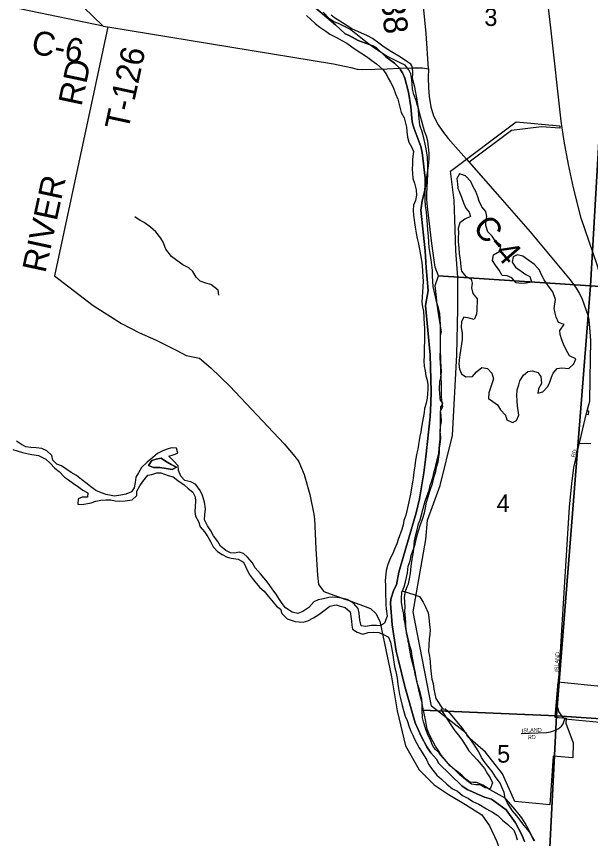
# Model space of a CAD drawing. Extents: x 1643459 to 2064572, y 425441 to 780708.
# Drawn here: x 1833460 to 1840668, y 585413 to 595739 of the extents above; entities that cross this region are included whole.
import ezdxf

# ---------------------------------------------------------------- set-up
doc = ezdxf.new("R2010")
doc.units = 0
for name, color, linetype in [('GM_X_Adjacent_County', 7, 'Continuous'), ('GM_X_Airport_Class_2', 7, 'Continuous'), ('GM_X_Airport_Class_3', 7, 'Continuous'), ('GM_X_City_Street', 7, 'Continuous'), ('GM_X_Major_River', 7, 'Continuous'), ('GM_X_Major_River_Text', 7, 'Continuous'), ('GM_X_Minor_Lake', 7, 'Continuous'), ('GM_X_Rail_Line_Text', 7, 'Continuous'), ('GM_X_Section', 7, 'Continuous'), ('GM_X_Section_Text', 7, 'Continuous'), ('GM_X_State_Route', 7, 'Continuous'), ('GM_X_Township_Subdivision_Text', 7, 'Continuous'), ('GM_X_Unincorporated_Text', 7, 'Continuous'), ('GM_X_US_Route', 7, 'Continuous'), ('RD_X_Wall', 7, 'Continuous')]:
    doc.layers.add(name, color=color, linetype=linetype)

msp = doc.modelspace()

# ---------------------------------------------------------------- linework, layer by layer
at = {"layer": 'GM_X_Airport_Class_2'}
for points in [[(1839008, 594063), (1839044, 594023)], [(1840635, 590830), (1840633, 590822), (1840621, 590778)], [(1840532, 590412), (1840530, 590405), (1840454, 590075), (1840428, 589870), (1840398, 589579), (1840264, 587419)], [(1839799, 586732), (1840117, 586746), (1840166, 586755), (1840215, 586771), (1840262, 586792), (1840304, 586823), (1840325, 586855), (1840346, 586917)]]:
    msp.add_lwpolyline(points, dxfattribs=at)
at = {"layer": 'GM_X_City_Street'}
for points in [[(1839838, 585377), (1839806, 585459), (1839727, 585612), (1839610, 585774), (1839423, 585907), (1839337, 585934), (1839121, 586028), (1839051, 586076), (1838765, 586357), (1838733, 586411), (1838664, 586490), (1838612, 586567), (1838541, 586700), (1838466, 586869), (1838335, 587325), (1838255, 587651), (1838229, 587769), (1838179, 588097), (1838157, 588364), (1838161, 588420), (1838198, 588536), (1838232, 588602), (1838263, 588760), (1838478, 589506), (1838521, 589682), (1838577, 590009), (1838602, 590209), (1838655, 590711), (1838664, 590887), (1838669, 591025), (1838656, 591487), (1838594, 592108), (1838631, 592296), (1838604, 592581), (1838593, 592796), (1838539, 593306), (1838554, 593424), (1838589, 593554), (1838593, 593622), (1838593, 593707), (1838553, 594032), (1838537, 594104), (1838448, 594340), (1838430, 594416), (1838413, 594605), (1838383, 594787), (1838336, 594966), (1838306, 595032), (1838282, 595070), (1838272, 595085), (1838207, 595151), (1838097, 595232), (1837983, 595341), (1837933, 595369), (1837752, 595438), (1837638, 595501), (1837586, 595521), (1837466, 595634), (1837166, 595890)], [(1837166, 595890), (1837466, 595634), (1837586, 595521), (1837638, 595501), (1837752, 595438), (1837933, 595369), (1837983, 595341), (1838097, 595232), (1838207, 595151), (1838272, 595085), (1838282, 595070), (1838306, 595032), (1838336, 594966), (1838383, 594787), (1838413, 594605), (1838430, 594416), (1838448, 594340), (1838537, 594104), (1838553, 594032), (1838593, 593707), (1838593, 593622), (1838589, 593554), (1838554, 593424), (1838539, 593306), (1838593, 592796), (1838604, 592581), (1838631, 592296), (1838594, 592108), (1838656, 591487), (1838669, 591025), (1838664, 590887), (1838655, 590711), (1838602, 590209), (1838577, 590009), (1838521, 589682), (1838478, 589506), (1838263, 588760), (1838232, 588602), (1838198, 588536), (1838161, 588420), (1838157, 588364), (1838179, 588097), (1838229, 587769), (1838255, 587651), (1838335, 587325), (1838466, 586869), (1838541, 586700), (1838612, 586567), (1838664, 586490), (1838733, 586411), (1838765, 586357), (1839051, 586076), (1839121, 586028), (1839337, 585934), (1839423, 585907), (1839610, 585774), (1839727, 585612), (1839806, 585459), (1839838, 585377)]]:
    msp.add_lwpolyline(points, dxfattribs=at)
at = {"layer": 'GM_X_Major_River_Text'}
for points in [[(1838635, 595081), (1838603, 595525), (1838490, 596664)], [(1834608, 595608), (1833936, 592481), (1834424, 592110), (1834777, 591884), (1835004, 591767), (1835206, 591678), (1835475, 591543), (1835590, 591479), (1835758, 591447), (1835899, 591325), (1836141, 591094), (1836822, 590371), (1836956, 590211), (1836967, 590196)], [(1836967, 590196), (1836987, 590169), (1837005, 590144), (1837072, 589985), (1837145, 589734), (1837192, 589487)], [(1837192, 589487), (1837199, 589449), (1837202, 589434), (1837221, 589051), (1837242, 588722), (1837252, 588605), (1837319, 588516), (1837583, 588421)]]:
    msp.add_lwpolyline(points, dxfattribs=at)
at = {"layer": 'GM_X_Minor_Lake'}
for points in [[(1827033, 605132), (1827729, 604232), (1833934, 596214), (1834549, 595618)], [(1834549, 595618), (1832020, 596144), (1828915, 595974), (1828795, 595972), (1828691, 596005), (1827711, 596647), (1827066, 597064), (1826478, 597464), (1826051, 597755), (1825576, 598057), (1825113, 598342), (1824724, 598588)], [(1834549, 595618), (1834549, 595618), (1834608, 595608), (1837442, 595145), (1837660, 595096), (1837737, 595076), (1837804, 595072), (1838114, 595083)], [(1838114, 595083), (1838268, 595089), (1838428, 595092)], [(1838428, 595092), (1838557, 595095), (1838635, 595081), (1838630, 594974), (1838633, 594842), (1838644, 594732), (1838663, 594604), (1838697, 594492), (1838755, 594376), (1838822, 594283), (1838882, 594208), (1839008, 594063)], [(1839044, 594023), (1839111, 593945), (1839528, 593470), (1839910, 593032), (1840411, 592429), (1840486, 592326), (1840526, 592265), (1840560, 592201), (1840634, 591987), (1840645, 591934), (1840657, 591831), (1840668, 591671), (1840658, 591190), (1840654, 590905), (1840635, 590830)], [(1840621, 590778), (1840619, 590771), (1840580, 590620), (1840532, 590412)], [(1840264, 587419), (1840263, 587417), (1840243, 587096), (1840264, 587010), (1840306, 586950), (1840346, 586917)], [(1840346, 586917), (1840874, 586865), (1840874, 586865)]]:
    msp.add_lwpolyline(points, dxfattribs=at)
at = {"layer": 'GM_X_Rail_Line_Text'}
msp.add_lwpolyline([(1840841, 587317), (1840257, 587378), (1840218, 586938), (1840363, 586925), (1840358, 586864), (1840449, 586616), (1840445, 586429), (1840198, 586450), (1840156, 585839), (1839719, 585877), (1839564, 586226), (1839350, 586499), (1839124, 586696), (1839107, 586736), (1838672, 587076), (1838441, 588263), (1838601, 589171), (1838622, 589412), (1838780, 589846), (1838937, 590475), (1838990, 591488), (1839000, 592062), (1839000, 592465), (1838977, 592794), (1838963, 593193), (1838955, 593428), (1838910, 593794), (1839734, 594414), (1840281, 594366), (1840283, 594336), (1840053, 594352), (1839674, 594306), (1839144, 593907), (1839528, 593470), (1839910, 593032), (1840411, 592429), (1840486, 592326), (1840526, 592265), (1840560, 592201), (1840634, 591987), (1840642, 591940), (1840657, 591830), (1840668, 591671), (1840658, 591190), (1840654, 590905), (1840623, 590785), (1840641, 590784), (1840640, 590736), (1840611, 590739), (1840525, 590381), (1840673, 590376)], dxfattribs=at)
at = {"layer": 'GM_X_Section'}
msp.add_lwpolyline([(1837583, 588421), (1837623, 588407), (1837906, 588305), (1837973, 588242), (1838022, 588145), (1838169, 587445), (1838240, 587019), (1838343, 586576), (1838518, 586277), (1838706, 586087), (1838879, 585970), (1839100, 585843), (1839305, 585710), (1839399, 585575), (1839493, 585375), (1839561, 585166), (1839571, 584953), (1839566, 584711), (1839601, 584487), (1839719, 584280), (1839797, 584115)], dxfattribs=at)
at = {"layer": 'GM_X_State_Route'}
for points in [[(1840975, 597651), (1840668, 592357), (1838760, 592483), (1838716, 592592), (1838689, 592794), (1838672, 592922), (1838632, 593242), (1838620, 593346), (1838613, 593438), (1838611, 593512), (1838624, 593754), (1838627, 593862), (1838621, 593970), (1838606, 594076), (1838578, 594192), (1838553, 594292), (1838525, 594373), (1838515, 594459), (1838506, 594605), (1838493, 594691), (1838461, 594849), (1838436, 594945), (1838432, 594975), (1838436, 595009), (1838438, 595047), (1838434, 595077), (1838431, 595090), (1838423, 595117), (1838411, 595139), (1838375, 595165), (1838281, 595228), (1838170, 595296), (1838078, 595353), (1838008, 595403), (1837932, 595462), (1837866, 595496), (1837673, 595585), (1837553, 595659), (1837452, 595722), (1837412, 595756)], [(1839967, 585386), (1839941, 585432), (1839893, 585524), (1839846, 585608), (1839804, 585673), (1839772, 585717), (1839719, 585783), (1839641, 585869), (1839597, 585922), (1839410, 586025), (1839348, 586065), (1839314, 586083), (1839270, 586107), (1839236, 586117), (1839194, 586118), (1839162, 586122), (1839142, 586132), (1839116, 586150), (1839078, 586184), (1839051, 586208), (1838973, 586273), (1838899, 586341), (1838857, 586383), (1838818, 586425), (1838782, 586466), (1838762, 586494), (1838722, 586534), (1838702, 586556), (1838684, 586588), (1838661, 586640), (1838623, 586728), (1838603, 586776), (1838597, 586798), (1838570, 586881), (1838558, 586929), (1838556, 587025), (1840240, 586953), (1840123, 584641)], [(1840123, 584641), (1840240, 586953), (1845707, 586588), (1845371, 581316)]]:
    msp.add_lwpolyline(points, dxfattribs=at)
for points in [[(1840975, 597651), (1846274, 597313), (1845968, 591981), (1840668, 592357)], [(1838760, 592483), (1840668, 592357), (1840240, 586953), (1838556, 587025), (1838555, 587109), (1838549, 587169), (1838534, 587237), (1838514, 587307), (1838492, 587369), (1838484, 587411), (1838465, 587481), (1838459, 587527), (1838437, 587607), (1838416, 587689), (1838402, 587755), (1838396, 587803), (1838390, 587829), (1838385, 587863), (1838379, 587887), (1838377, 587907), (1838357, 587996), (1838359, 588016), (1838350, 588080), (1838350, 588130), (1838346, 588178), (1838338, 588268), (1838341, 588318), (1838333, 588446), (1838340, 588492), (1838350, 588534), (1838372, 588586), (1838382, 588613), (1838396, 588675), (1838407, 588741), (1838417, 588833), (1838434, 588947), (1838444, 589009), (1838459, 589153), (1838473, 589229), (1838487, 589275), (1838510, 589365), (1838528, 589415), (1838546, 589481), (1838565, 589559), (1838593, 589653), (1838617, 589722), (1838642, 589790), (1838660, 589864), (1838668, 589882), (1838691, 589962), (1838699, 590008), (1838721, 590078), (1838729, 590122), (1838752, 590198), (1838762, 590252), (1838772, 590364), (1838779, 590424), (1838784, 590624), (1838786, 590718), (1838789, 590838), (1838803, 590852), (1838811, 590866), (1838813, 590883), (1838789, 590908), (1838781, 590936), (1838781, 590954), (1838770, 591052), (1838778, 591158), (1838786, 591178), (1838795, 591270), (1838788, 591410), (1838784, 591572), (1838783, 591726), (1838795, 591776), (1838786, 591854), (1838768, 591952), (1838743, 592122), (1838733, 592208), (1838719, 592358)], [(1840668, 592357), (1845968, 591981), (1845707, 586588), (1840240, 586953)]]:
    msp.add_lwpolyline(points, close=True, dxfattribs=at)
at = {"layer": 'GM_X_Township_Subdivision_Text'}
for points in [[(1840230, 592182), (1840196, 592280), (1840140, 592353), (1840088, 592431), (1840054, 592494), (1840026, 592552), (1839963, 592622), (1839893, 592673), (1839819, 592729), (1839748, 592746), (1839698, 592720), (1839686, 592652), (1839724, 592589), (1839856, 592500), (1839908, 592474), (1839927, 592400), (1839859, 592390), (1839803, 592386), (1839735, 592395), (1839681, 592455), (1839623, 592483), (1839557, 592484), (1839521, 592552), (1839477, 592614), (1839439, 592673), (1839449, 592745), (1839528, 592793), (1839540, 592863), (1839470, 592922), (1839434, 592978), (1839377, 593034), (1839355, 593113), (1839355, 593171), (1839367, 593225), (1839352, 593291), (1839302, 593348), (1839268, 593418), (1839252, 593472), (1839226, 593539), (1839196, 593601), (1839165, 593665), (1839097, 593738), (1839023, 593762), (1838988, 593704), (1838998, 593636), (1839004, 593584), (1839022, 593532), (1839047, 593471), (1839073, 593397), (1839101, 593330), (1839145, 593280), (1839159, 593228), (1839090, 593192), (1839026, 593146), (1839006, 593080), (1839009, 593016), (1839007, 592966), (1839007, 592907), (1839014, 592835), (1839018, 592763), (1839028, 592709), (1839036, 592648), (1839041, 592592), (1839049, 592538), (1839099, 592476), (1839171, 592441), (1839183, 592391), (1839173, 592331), (1839190, 592260), (1839244, 592193)], [(1839244, 592193), (1839241, 592049), (1839235, 591998), (1839209, 591932), (1839145, 591949), (1839079, 591963), (1839050, 591909), (1839042, 591831), (1839055, 591761), (1839055, 591680), (1839049, 591628), (1839034, 591544), (1839026, 591488), (1839017, 591420), (1839015, 591370), (1839025, 591311), (1839050, 591249), (1839102, 591211), (1839186, 591216), (1839235, 591276), (1839305, 591332), (1839373, 591319), (1839429, 591259), (1839448, 591188), (1839424, 591112), (1839407, 591060), (1839393, 591010), (1839389, 590942), (1839442, 590905), (1839500, 590859), (1839538, 590800), (1839602, 590732), (1839617, 590671), (1839687, 590639), (1839737, 590665), (1839770, 590731), (1839760, 590789), (1839752, 590843), (1839745, 590915), (1839743, 590974), (1839748, 591048), (1839766, 591112), (1839782, 591164), (1839827, 591234), (1839883, 591278), (1839941, 591287), (1840007, 591267), (1840045, 591215), (1840054, 591130), (1840016, 591064), (1840005, 591008), (1840070, 591026), (1840132, 591092), (1840156, 591146), (1840179, 591208), (1840199, 591258), (1840249, 591318), (1840307, 591327), (1840395, 591319), (1840460, 591376), (1840482, 591437), (1840406, 591477), (1840361, 591550), (1840329, 591624), (1840306, 591676), (1840288, 591743), (1840282, 591795), (1840337, 591869), (1840265, 591895), (1840235, 591962), (1840226, 592014), (1840212, 592072), (1840230, 592182)]]:
    msp.add_lwpolyline(points, dxfattribs=at)
at = {"layer": 'GM_X_Unincorporated_Text'}
for points in [[(1837101, 595753), (1837155, 595701), (1837211, 595649), (1837271, 595604), (1837345, 595554), (1837395, 595517), (1837487, 595469), (1837547, 595438), (1837607, 595402), (1837673, 595356), (1837727, 595319), (1837785, 595281), (1837855, 595238), (1837923, 595186), (1837979, 595143), (1838059, 595073), (1838103, 595017), (1838129, 594962), (1838155, 594912), (1838189, 594852), (1838220, 594769), (1838250, 594699), (1838260, 594649), (1838278, 594584), (1838292, 594532), (1838329, 594464), (1838345, 594399), (1838357, 594347), (1838361, 594293), (1838369, 594221), (1838388, 594160), (1838420, 594102), (1838444, 594042), (1838434, 593945), (1838431, 593889), (1838429, 593821), (1838431, 593769), (1838436, 593703), (1838460, 593644), (1838480, 593560), (1838484, 593496), (1838469, 593428), (1838447, 593367), (1838441, 593301), (1838444, 593245), (1838456, 593153), (1838466, 593094), (1838480, 593018), (1838491, 592952), (1838503, 592902), (1838519, 592817), (1838532, 592747), (1838546, 592673), (1838554, 592612), (1838560, 592538)], [(1838032, 595292), (1837944, 595348), (1837862, 595407), (1837784, 595469), (1837702, 595538), (1837644, 595580), (1837580, 595615), (1837504, 595649), (1837446, 595672), (1837390, 595710), (1837312, 595791)], [(1838740, 592144), (1838693, 592347), (1838690, 592411), (1838686, 592483), (1838684, 592548), (1838676, 592616), (1838667, 592684), (1838653, 592760), (1838641, 592837), (1838636, 592903), (1838632, 592979), (1838624, 593056), (1838620, 593128), (1838613, 593218), (1838607, 593286), (1838597, 593361), (1838592, 593433), (1838590, 593495), (1838590, 593545), (1838601, 593616), (1838609, 593676), (1838617, 593752), (1838630, 593828), (1838638, 593896), (1838642, 593965), (1838643, 594021), (1838635, 594099), (1838625, 594173), (1838609, 594234), (1838582, 594298), (1838556, 594408), (1838534, 594481), (1838513, 594569), (1838493, 594632), (1838477, 594682), (1838451, 594760), (1838433, 594826), (1838428, 594891), (1838424, 594945), (1838410, 595017), (1838388, 595069), (1838340, 595126), (1838280, 595156), (1838220, 595185), (1838170, 595209), (1838102, 595245), (1838032, 595292)], [(1838560, 592538), (1838563, 592470), (1838565, 592414), (1838561, 592343), (1838552, 592151)], [(1838552, 592151), (1838559, 592093), (1838569, 592039), (1838580, 591876), (1838582, 591826), (1838583, 591764), (1838585, 591712), (1838585, 591661), (1838580, 591583), (1838578, 591531), (1838578, 591475), (1838575, 591413), (1838579, 591348), (1838590, 591288), (1838602, 591226), (1838616, 591172), (1838625, 591117), (1838627, 591057), (1838623, 591001), (1838616, 590945), (1838606, 590883), (1838584, 590817), (1838579, 590764), (1838557, 590652), (1838546, 590582), (1838538, 590520), (1838523, 590466), (1838515, 590414), (1838507, 590363), (1838498, 590305), (1838488, 590253), (1838470, 590165), (1838461, 590095), (1838449, 590015), (1838440, 589940), (1838432, 589888), (1838421, 589818), (1838407, 589740), (1838378, 589604), (1838360, 589530), (1838347, 589475), (1838323, 589409), (1838315, 589355), (1838298, 589297), (1838253, 589169), (1838235, 589115), (1838207, 589049), (1838184, 588995), (1838148, 588923), (1838117, 588843), (1838103, 588779)], [(1839057, 586651), (1839102, 586579), (1839142, 586514), (1839193, 586458), (1839245, 586403), (1839293, 586345), (1839338, 586294), (1839376, 586226), (1839410, 586175), (1839439, 586115), (1839409, 586039), (1839347, 586051), (1839281, 586088), (1839227, 586090), (1839175, 586097), (1839098, 586155), (1839026, 586212), (1838966, 586275), (1838906, 586327), (1838861, 586382), (1838793, 586460), (1838762, 586513), (1838722, 586573), (1838694, 586630), (1838649, 586708), (1838619, 586787), (1838609, 586837), (1838598, 586903), (1838582, 586965), (1838563, 587062), (1838553, 587114), (1838543, 587164), (1838518, 587261), (1838502, 587317), (1838491, 587381), (1838479, 587442), (1838467, 587510), (1838452, 587572), (1838442, 587643), (1838429, 587703), (1838419, 587769), (1838395, 587852), (1838364, 587980), (1838351, 588047), (1838339, 588113), (1838329, 588165), (1838322, 588227), (1838308, 588306), (1838295, 588378), (1838295, 588430), (1838297, 588508), (1838328, 588575), (1838344, 588639), (1838357, 588693), (1838371, 588753), (1838379, 588833), (1838404, 588903), (1838416, 588969), (1838449, 589059), (1838467, 589113), (1838484, 589190), (1838510, 589278), (1838531, 589344), (1838559, 589426), (1838584, 589506), (1838598, 589568), (1838610, 589638), (1838631, 589706), (1838655, 589789), (1838682, 589875), (1838706, 589959), (1838727, 590025), (1838735, 590079), (1838754, 590145), (1838764, 590207), (1838772, 590259), (1838773, 590318), (1838783, 590396), (1838787, 590450), (1838782, 590526), (1838786, 590588), (1838795, 590653), (1838791, 590731), (1838785, 590785), (1838814, 590839), (1838804, 590889), (1838799, 590958), (1838799, 591078), (1838798, 591132), (1838794, 591198), (1838790, 591273), (1838789, 591325), (1838785, 591377), (1838782, 591461), (1838786, 591570), (1838785, 591622), (1838786, 591875), (1838782, 591931), (1838775, 592013), (1838761, 592080), (1838740, 592144)], [(1833640, 590326), (1833578, 590335), (1833523, 590363), (1833459, 590406)], [(1833414, 590298), (1833468, 590283), (1833534, 590263), (1833590, 590248), (1833652, 590238), (1833736, 590223), (1833830, 590177), (1833883, 590128), (1833943, 590066), (1833995, 590025), (1834062, 589954), (1834114, 589918), (1834178, 589875), (1834242, 589829), (1834295, 589790), (1834355, 589754), (1834351, 589700), (1834287, 589700), (1834233, 589680), (1834230, 589614), (1834282, 589608), (1834332, 589618), (1834398, 589631), (1834457, 589649), (1834521, 589663), (1834581, 589668), (1834643, 589668), (1834701, 589657), (1834759, 589651), (1834825, 589655), (1834915, 589666), (1834971, 589722), (1834970, 589776), (1835008, 589844), (1835046, 589898), (1835109, 589978), (1835159, 589986), (1835221, 590005), (1835273, 590007), (1835365, 589974), (1835427, 589958), (1835485, 589911), (1835564, 589855), (1835618, 589810), (1835674, 589764), (1835704, 589705), (1835709, 589653), (1835703, 589585), (1835698, 589523), (1835710, 589464), (1835744, 589396), (1835767, 589327), (1835821, 589265), (1835863, 589204), (1835896, 589146), (1835932, 589078), (1835985, 589019), (1836045, 588980), (1836105, 588948), (1836157, 588934), (1836243, 588921), (1836309, 588884), (1836340, 588822), (1836382, 588735)], [(1838103, 588779), (1838090, 588650), (1838092, 588596), (1838094, 588540), (1838093, 588472), (1838097, 588405), (1838100, 588349), (1838104, 588297), (1838114, 588207), (1838083, 588117), (1838033, 588085), (1837979, 588091), (1837919, 588091), (1837843, 588076), (1837787, 588086), (1837773, 588155), (1837764, 588245), (1837750, 588301), (1837694, 588372), (1837613, 588415), (1837541, 588431), (1837487, 588441), (1837431, 588446), (1837381, 588440), (1837314, 588426), (1837250, 588413), (1837196, 588385), (1837132, 588315), (1837055, 588266), (1836995, 588242), (1836923, 588258), (1836838, 588311), (1836796, 588366), (1836754, 588430), (1836719, 588484), (1836681, 588537), (1836633, 588605), (1836592, 588660), (1836526, 588737), (1836458, 588815), (1836421, 588882), (1836363, 588948), (1836311, 588995), (1836256, 589011), (1836199, 589000), (1836149, 589002), (1836090, 589030), (1836022, 589085), (1835988, 589143), (1835933, 589214), (1835899, 589278), (1835859, 589343), (1835820, 589415), (1835826, 589484), (1835833, 589556), (1835821, 589638), (1835798, 589723), (1835766, 589783), (1835712, 589862), (1835651, 589894), (1835573, 589909), (1835523, 589967), (1835495, 590038), (1835492, 590096), (1835430, 590156), (1835374, 590217), (1835427, 590231), (1835487, 590254), (1835471, 590317), (1835407, 590319), (1835351, 590303), (1835297, 590284), (1835233, 590248), (1835174, 590200), (1835100, 590140), (1835029, 590073), (1834991, 590005), (1834961, 589951), (1834950, 589887), (1834936, 589820), (1834906, 589768), (1834835, 589739), (1834771, 589725), (1834693, 589714), (1834587, 589736), (1834527, 589757), (1834457, 589785), (1834388, 589834), (1834332, 589882), (1834278, 589925), (1834216, 589972), (1834145, 590012), (1834093, 590049), (1834027, 590095), (1833965, 590114), (1833918, 590168), (1833904, 590226), (1833842, 590285), (1833780, 590311), (1833706, 590322), (1833640, 590326)], [(1835160, 590160), (1835216, 590180), (1835276, 590192), (1835330, 590153), (1835404, 590110), (1835470, 590078), (1835415, 590048), (1835340, 590063), (1835260, 590075), (1835180, 590074), (1835116, 590098), (1835160, 590160)], [(1835160, 590160), (1835116, 590098), (1835180, 590074), (1835260, 590075), (1835340, 590063), (1835415, 590048), (1835470, 590078)], [(1835470, 590078), (1835404, 590110), (1835330, 590153), (1835276, 590192), (1835216, 590180), (1835160, 590160)], [(1836382, 588735), (1836420, 588685), (1836469, 588623), (1836515, 588568), (1836569, 588522), (1836622, 588459), (1836684, 588384), (1836724, 588332), (1836777, 588293), (1836793, 588241), (1836860, 588175), (1836960, 588141), (1837060, 588133), (1837119, 588147), (1837189, 588184), (1837257, 588226), (1837322, 588278), (1837396, 588332), (1837474, 588347), (1837526, 588333), (1837588, 588316), (1837652, 588262), (1837659, 588202), (1837665, 588143), (1837669, 588093), (1837678, 588043), (1837738, 588004), (1837808, 587982), (1837876, 588001), (1837944, 588005), (1838012, 588003), (1838070, 587976), (1838132, 587944), (1838156, 587879), (1838171, 587813), (1838185, 587723), (1838196, 587660), (1838208, 587576), (1838223, 587510), (1838239, 587427), (1838250, 587353), (1838256, 587297), (1838270, 587222), (1838283, 587172), (1838303, 587084), (1838324, 587009), (1838342, 586949), (1838364, 586897), (1838393, 586818), (1838413, 586764), (1838439, 586711), (1838456, 586661), (1838516, 586552), (1838553, 586496), (1838613, 586399), (1838632, 586349), (1838672, 586293), (1838740, 586210), (1838795, 586159), (1838863, 586097), (1838933, 586038), (1838999, 586007), (1839060, 585955), (1839136, 585918), (1839192, 585880), (1839264, 585847), (1839363, 585788), (1839437, 585746), (1839505, 585703), (1839563, 585645), (1839630, 585590), (1839704, 585519), (1839732, 585455), (1839749, 585399)], [(1839961, 585379), (1839936, 585434), (1839898, 585504), (1839834, 585577), (1839791, 585631), (1839741, 585700), (1839687, 585760), (1839620, 585865), (1839598, 585921), (1839585, 585990), (1839555, 586058), (1839533, 586110), (1839476, 586189), (1839434, 586254), (1839379, 586322), (1839331, 586383), (1839301, 586433), (1839266, 586503), (1839218, 586574), (1839175, 586640), (1839137, 586697), (1839093, 586749), (1839061, 586802), (1839010, 586858), (1838956, 586927), (1838906, 586983), (1838845, 587038), (1838787, 587036), (1838820, 586984), (1838868, 586915), (1838924, 586829), (1838963, 586768), (1839009, 586714), (1839057, 586651)]]:
    msp.add_lwpolyline(points, dxfattribs=at)
at = {"layer": 'GM_X_US_Route'}
for points in [[(1836002, 592240), (1835994, 592302), (1835900, 592371), (1835838, 592391), (1835768, 592416), (1835716, 592464), (1835676, 592537), (1835624, 592581), (1835548, 592621), (1835472, 592672), (1835408, 592724), (1835336, 592817), (1835301, 592903), (1835273, 592956), (1835209, 593036), (1835145, 593093), (1835063, 593153), (1835013, 593178), (1834945, 593224)], [(1838301, 588525), (1838451, 588479), (1838519, 588453), (1838565, 588382), (1838590, 588332), (1838630, 588247), (1838638, 588189), (1838647, 588099), (1838653, 588037), (1838652, 587976), (1838644, 587920), (1838638, 587848), (1838635, 587764), (1838647, 587706), (1838656, 587639), (1838660, 587559), (1838667, 587481), (1838675, 587414), (1838691, 587362), (1838702, 587290), (1838712, 587233), (1838726, 587171), (1838815, 587038)]]:
    msp.add_lwpolyline(points, dxfattribs=at)
at = {"layer": 'RD_X_Wall'}
msp.add_lwpolyline([(1841570, 590051), (1841464, 590384), (1840952, 591925), (1840750, 592618), (1840551, 593207), (1840454, 593588), (1840392, 593881), (1840336, 594171), (1840299, 594426), (1840171, 595596), (1840015, 596921), (1839914, 597835), (1839752, 599409), (1839627, 600488), (1839512, 601581), (1839420, 602936), (1839323, 603672), (1839178, 604294), (1839060, 604590), (1839024, 604692), (1838981, 604799), (1838688, 605446), (1838632, 605574)], dxfattribs=at)

# ---------------------------------------------------------------- texts
at = {"layer": 'GM_X_Adjacent_County'}
for s, p in [('3', (1839335, 595620)), ('4', (1839489, 589514)), ('5', (1839495, 586367))]:
    msp.add_text(s, height=221, rotation=0, dxfattribs=at).set_placement(p)
at = {"layer": 'GM_X_Airport_Class_3'}
for s, rotation, p in [('RD', 74.474, (1840472, 590197)), ('ISLAND', 86.631, (1840265, 587507)), ('ISLAND', 2.2446, (1839807, 586745)), ('RD', 3.011, (1839882, 586660))]:
    msp.add_text(s, height=50, rotation=rotation, dxfattribs=at).set_placement(p)
at = {"layer": 'GM_X_Major_River'}
for s, rotation, p in [('T-38', 275.675, (1838001, 596329)), ('T-126', 77.807, (1834861, 594295)), ('RD', 78.0103, (1834276, 594601)), ('RIVER', 77.794, (1833823, 592507))]:
    msp.add_text(s, height=300, rotation=rotation, dxfattribs=at).set_placement(p)
at = {"layer": 'GM_X_Section_Text'}
for s, rotation, p in [('C-6', 348.5121, (1833632, 595280)), ('C-4', 310.8445, (1839176, 593083))]:
    msp.add_text(s, height=300, rotation=rotation, dxfattribs=at).set_placement(p)

doc.saveas('drawing.dxf')
